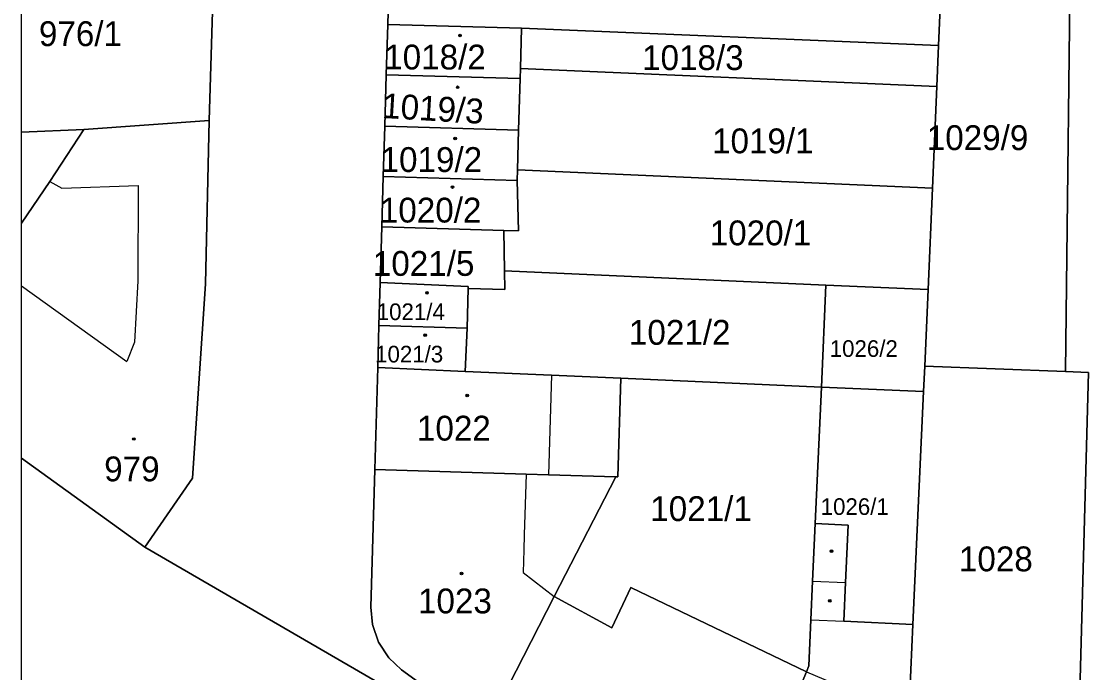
# Model space of a CAD drawing. Extents: x -596233 to -595156, y -1161235 to -1159375.
# Drawn here: x -596228.2 to -596154.7, y -1161002.4 to -1160957.8 of the extents above; entities that cross this region are included whole.
import ezdxf

# ---------------------------------------------------------------- set-up
doc = ezdxf.new("R2010")
doc.units = 0
for name, color, linetype in [('KN_CAR_KR', 7, 'Continuous'), ('KN_KULTURY', 7, 'Continuous'), ('KN_PARC_CIS_POZ', 7, 'Continuous'), ('KN_PARC_CIS_STAV', 7, 'Continuous'), ('KN_PARC_PLOCHA', 7, 'Continuous'), ('parcely_l', 7, 'Continuous')]:
    doc.layers.add(name, color=color, linetype=linetype)

msp = doc.modelspace()

# ---------------------------------------------------------------- linework, layer by layer
at = {"layer": 'KN_CAR_KR'}
for points in [[(-596226.29, -1160968.74), (-596225.46, -1160969.2)], [(-596225.46, -1160969.2), (-596220.23, -1160969.03)], [(-596220.23, -1160969.03), (-596220.26, -1160975.55)], [(-596228.2196, -1160975.8989), (-596221.01, -1160981.07)], [(-596220.26, -1160975.55), (-596220.49, -1160979.74)], [(-596220.49, -1160979.74), (-596221.01, -1160981.07)], [(-596191.94, -1160982.01), (-596192.14, -1160988.83)], [(-596193.68, -1160988.78), (-596193.8, -1160992.94)], [(-596193.8, -1160992.94), (-596193.83, -1160993.98)], [(-596193.83, -1160993.98), (-596193.88, -1160995.52)], [(-596193.88, -1160995.52), (-596191.75, -1160997.17)], [(-596174.06, -1160996.11), (-596171.81, -1160996.21)], [(-596174.18, -1160998.76), (-596171.93, -1160998.86)], [(-596174.49, -1161002.33), (-596167.48, -1161005.28)]]:
    msp.add_lwpolyline(points, dxfattribs=at)
at = {"layer": 'KN_KULTURY'}
for centre, radius in [((-596198.2, -1160958.76), 0.09), ((-596198.2, -1160958.76), 0.0398), ((-596198.36, -1160962.3), 0.09), ((-596198.36, -1160962.3), 0.0398), ((-596198.53, -1160965.81), 0.09), ((-596198.53, -1160965.81), 0.0398), ((-596198.71, -1160969.13), 0.09), ((-596198.71, -1160969.13), 0.0398), ((-596200.46, -1160976.37), 0.09), ((-596200.46, -1160976.37), 0.0398), ((-596200.59, -1160979.27), 0.09), ((-596200.59, -1160979.27), 0.0398), ((-596197.7, -1160983.4), 0.09), ((-596197.7, -1160983.4), 0.0398), ((-596220.53, -1160986.38), 0.09), ((-596220.53, -1160986.38), 0.0398), ((-596172.77, -1160994.06), 0.09), ((-596172.77, -1160994.06), 0.0398), ((-596198.09, -1160995.59), 0.09), ((-596198.09, -1160995.59), 0.0398), ((-596172.89, -1160997.46), 0.09), ((-596172.89, -1160997.46), 0.0398)]:
    msp.add_circle(centre, radius, dxfattribs=at)
at = {"layer": 'KN_PARC_PLOCHA'}
for points in [[(-596156.75, -1160981.77), (-596166.39, -1160981.39), (-596166.15, -1160976.15), (-596165.85, -1160969.2), (-596165.56, -1160962.24), (-596165.44, -1160959.45), (-596165.26, -1160955.29), (-596164.85, -1160948.27), (-596164.84, -1160947.99), (-596156.37, -1160948.33)], [(-596215.37, -1160964.57), (-596223.96, -1160965.19), (-596228.2196, -1160965.3664), (-596228.2196, -1160952.717), (-596226.02, -1160952.45), (-596214.97, -1160951.12)], [(-596165.26, -1160955.29), (-596165.44, -1160959.45), (-596193.99, -1160958.26), (-596203.15, -1160957.99), (-596203.03, -1160953.67)], [(-596193.99, -1160958.26), (-596194.07, -1160961.01), (-596194.09, -1160961.7), (-596203.25, -1160961.44), (-596203.15, -1160957.99)], [(-596165.44, -1160959.45), (-596165.56, -1160962.24), (-596194.07, -1160961.01), (-596193.99, -1160958.26)], [(-596194.09, -1160961.7), (-596194.19, -1160965.23), (-596203.35, -1160964.97), (-596203.25, -1160961.44)], [(-596165.56, -1160962.24), (-596165.85, -1160969.2), (-596194.27, -1160967.95), (-596194.19, -1160965.23), (-596194.09, -1160961.7), (-596194.07, -1160961.01)], [(-596219.78, -1160993.78), (-596228.2196, -1160987.6977), (-596228.2196, -1160971.6046), (-596226.29, -1160968.74), (-596223.96, -1160965.19), (-596215.37, -1160964.57), (-596215.63, -1160975.75), (-596216.51, -1160989.06)], [(-596228.2196, -1160971.6046), (-596228.2196, -1160965.3664), (-596223.96, -1160965.19), (-596226.29, -1160968.74)], [(-596194.19, -1160965.23), (-596194.27, -1160967.95), (-596194.29, -1160968.68), (-596203.45, -1160968.41), (-596203.35, -1160964.97)], [(-596165.85, -1160969.2), (-596166.15, -1160976.15), (-596173.15, -1160975.84), (-596195.16, -1160974.87), (-596195.19, -1160972.1), (-596194.2, -1160972.13), (-596194.29, -1160968.68), (-596194.27, -1160967.95)], [(-596194.29, -1160968.68), (-596194.2, -1160972.13), (-596195.19, -1160972.1), (-596203.55, -1160971.86), (-596203.45, -1160968.41)], [(-596195.19, -1160972.1), (-596195.16, -1160974.87), (-596195.14, -1160976.14), (-596197.64, -1160976.08), (-596197.64, -1160975.93), (-596203.66, -1160975.67), (-596203.55, -1160971.86)], [(-596173.15, -1160975.84), (-596173.46, -1160982.83), (-596187.2, -1160982.22), (-596191.94, -1160982.01), (-596197.84, -1160981.75), (-596197.71, -1160978.79), (-596197.64, -1160976.08), (-596195.14, -1160976.14), (-596195.16, -1160974.87)], [(-596197.64, -1160976.08), (-596197.71, -1160978.79), (-596203.75, -1160978.6), (-596203.66, -1160975.67), (-596197.64, -1160975.93)], [(-596166.15, -1160976.15), (-596166.39, -1160981.39), (-596166.47, -1160983.14), (-596173.46, -1160982.83), (-596173.15, -1160975.84)], [(-596197.71, -1160978.79), (-596197.84, -1160981.75), (-596203.83, -1160981.49), (-596203.75, -1160978.6)], [(-596197.84, -1160981.75), (-596191.94, -1160982.01), (-596187.2, -1160982.22), (-596187.39, -1160988.97), (-596187.54, -1160988.97), (-596192.14, -1160988.83), (-596193.68, -1160988.78), (-596204.03, -1160988.48), (-596203.83, -1160981.49)], [(-596156.75, -1160981.77), (-596155.18, -1160981.83), (-596155.8, -1161004.49), (-596155.87, -1161007.25), (-596167.48, -1161005.28), (-596167.19, -1160999.08), (-596166.47, -1160983.14), (-596166.39, -1160981.39)], [(-596173.46, -1160982.83), (-596173.88, -1160992.17), (-596174.06, -1160996.11), (-596174.18, -1160998.76), (-596174.32, -1161001.91), (-596174.49, -1161002.33), (-596186.51, -1160996.55), (-596187.8, -1160999.32), (-596191.75, -1160997.17), (-596187.54, -1160988.97), (-596187.39, -1160988.97), (-596187.2, -1160982.22)], [(-596166.47, -1160983.14), (-596167.19, -1160999.08), (-596171.93, -1160998.86), (-596171.81, -1160996.21), (-596171.63, -1160992.27), (-596173.88, -1160992.17), (-596173.46, -1160982.83)], [(-596187.54, -1160988.97), (-596191.75, -1160997.17), (-596196.46, -1161006.36), (-596202.2, -1161002.18), (-596203.07, -1161001.37), (-596203.77, -1161000.3), (-596204.19, -1160999.09), (-596204.3, -1160997.89), (-596204.03, -1160988.48), (-596193.68, -1160988.78), (-596192.14, -1160988.83)], [(-596167.19, -1160999.08), (-596167.48, -1161005.28), (-596167.68, -1161009.29), (-596171.31, -1161017.99), (-596171.52, -1161018.49), (-596172.63, -1161021.16), (-596180.93, -1161017.68), (-596179.61, -1161014.5), (-596174.49, -1161002.33), (-596174.32, -1161001.91), (-596174.18, -1160998.76), (-596174.06, -1160996.11), (-596173.88, -1160992.17), (-596171.63, -1160992.27), (-596171.81, -1160996.21), (-596171.93, -1160998.86)], [(-596174.49, -1161002.33), (-596179.61, -1161014.5), (-596196.46, -1161006.36), (-596191.75, -1160997.17), (-596187.8, -1160999.32), (-596186.51, -1160996.55)]]:
    msp.add_lwpolyline(points, close=True, dxfattribs=at)
for points in [[(-596150.24, -1160957.5), (-596150.28, -1160961.4), (-596150.29, -1160961.76), (-596151.77, -1160961.7), (-596151.89, -1160971.6), (-596151.51, -1160977.8), (-596150.47, -1160977.79), (-596150.46, -1160978.18), (-596150.5, -1160981.89), (-596149.51, -1160981.88), (-596149.56, -1160984.42), (-596151.01, -1160984.42), (-596151.12, -1160993.47), (-596151.17, -1161002.14), (-596148.24, -1161001.67), (-596148.56, -1161003.2), (-596155.8, -1161004.49), (-596155.18, -1160981.83), (-596156.75, -1160981.77), (-596156.37, -1160948.33)], [(-596203.03, -1160953.67), (-596203.15, -1160957.99), (-596203.25, -1160961.44), (-596203.35, -1160964.97), (-596203.45, -1160968.41), (-596203.55, -1160971.86), (-596203.66, -1160975.67), (-596203.75, -1160978.6), (-596203.83, -1160981.49), (-596204.03, -1160988.48), (-596204.3, -1160997.89), (-596204.19, -1160999.09), (-596203.77, -1161000.3), (-596203.07, -1161001.37), (-596202.2, -1161002.18), (-596196.46, -1161006.36), (-596190.08, -1161011.01), (-596219.78, -1160993.78), (-596216.51, -1160989.06), (-596215.63, -1160975.75), (-596215.37, -1160964.57), (-596214.97, -1160951.12)], [(-596159.34, -1161042.95), (-596169.26, -1161038.72), (-596179.18, -1161034.5), (-596184.63, -1161032.18), (-596187.86, -1161030.8), (-596202.54, -1161024.15), (-596205.34, -1161022.23), (-596205.39, -1161022.31), (-596214.69, -1161015.78), (-596214.64, -1161015.7), (-596216.95, -1161014.02), (-596216.99, -1161014.08), (-596221.76, -1161010.67), (-596226.45, -1161007.33), (-596228.2196, -1161006.0665), (-596228.2196, -1160987.6977), (-596219.78, -1160993.78), (-596190.08, -1161011.01), (-596180.93, -1161017.68), (-596172.63, -1161021.16), (-596164.31, -1161024.65), (-596162.01, -1161025.62), (-596156.45, -1161027.81), (-596146.15, -1161032.28)]]:
    msp.add_lwpolyline(points, dxfattribs=at)
at = {"layer": 'parcely_l'}
for points in [[(-596156.75, -1160981.77), (-596156.37, -1160948.33), (-596164.84, -1160947.99)], [(-596215.37, -1160964.57), (-596214.97, -1160951.12)], [(-596228.2196, -1160965.3664), (-596228.2196, -1160952.717)], [(-596203.15, -1160957.99), (-596203.03, -1160953.67)], [(-596165.26, -1160955.29), (-596165.44, -1160959.45)], [(-596203.15, -1160957.99), (-596203.25, -1160961.44)], [(-596193.99, -1160958.26), (-596203.15, -1160957.99)], [(-596194.07, -1160961.01), (-596193.99, -1160958.26)], [(-596165.44, -1160959.45), (-596193.99, -1160958.26)], [(-596165.56, -1160962.24), (-596165.44, -1160959.45)], [(-596203.25, -1160961.44), (-596203.35, -1160964.97)], [(-596203.25, -1160961.44), (-596194.09, -1160961.7)], [(-596194.09, -1160961.7), (-596194.07, -1160961.01)], [(-596194.07, -1160961.01), (-596165.56, -1160962.24)], [(-596194.19, -1160965.23), (-596194.09, -1160961.7)], [(-596165.56, -1160962.24), (-596165.85, -1160969.2)], [(-596228.2196, -1160971.6046), (-596226.29, -1160968.74), (-596223.96, -1160965.19)], [(-596228.2196, -1160965.3664), (-596223.96, -1160965.19)], [(-596223.96, -1160965.19), (-596215.37, -1160964.57)], [(-596219.78, -1160993.78), (-596216.51, -1160989.06), (-596215.63, -1160975.75), (-596215.37, -1160964.57)], [(-596203.35, -1160964.97), (-596203.45, -1160968.41)], [(-596194.19, -1160965.23), (-596203.35, -1160964.97)], [(-596228.2196, -1160971.6046), (-596228.2196, -1160965.3664)], [(-596194.27, -1160967.95), (-596194.19, -1160965.23)], [(-596194.27, -1160967.95), (-596194.29, -1160968.68)], [(-596165.85, -1160969.2), (-596194.27, -1160967.95)], [(-596203.45, -1160968.41), (-596203.55, -1160971.86)], [(-596194.29, -1160968.68), (-596203.45, -1160968.41)], [(-596194.29, -1160968.68), (-596194.2, -1160972.13), (-596195.19, -1160972.1)], [(-596166.15, -1160976.15), (-596165.85, -1160969.2)], [(-596228.2196, -1160987.6977), (-596228.2196, -1160971.6046)], [(-596203.55, -1160971.86), (-596203.66, -1160975.67)], [(-596203.55, -1160971.86), (-596195.19, -1160972.1)], [(-596195.19, -1160972.1), (-596195.16, -1160974.87)], [(-596195.16, -1160974.87), (-596195.14, -1160976.14), (-596197.64, -1160976.08)], [(-596195.16, -1160974.87), (-596173.15, -1160975.84)], [(-596203.66, -1160975.67), (-596203.75, -1160978.6)], [(-596197.64, -1160976.08), (-596197.64, -1160975.93), (-596203.66, -1160975.67)], [(-596197.71, -1160978.79), (-596197.64, -1160976.08)], [(-596173.46, -1160982.83), (-596173.15, -1160975.84)], [(-596173.15, -1160975.84), (-596166.15, -1160976.15)], [(-596166.39, -1160981.39), (-596166.15, -1160976.15)], [(-596203.75, -1160978.6), (-596203.83, -1160981.49)], [(-596203.75, -1160978.6), (-596197.71, -1160978.79)], [(-596197.84, -1160981.75), (-596197.71, -1160978.79)], [(-596203.83, -1160981.49), (-596204.03, -1160988.48)], [(-596197.84, -1160981.75), (-596203.83, -1160981.49)], [(-596187.2, -1160982.22), (-596191.94, -1160982.01), (-596197.84, -1160981.75)], [(-596166.47, -1160983.14), (-596166.39, -1160981.39)], [(-596166.39, -1160981.39), (-596156.75, -1160981.77)], [(-596156.75, -1160981.77), (-596155.18, -1160981.83), (-596155.8, -1161004.49)], [(-596187.54, -1160988.97), (-596187.39, -1160988.97), (-596187.2, -1160982.22)], [(-596173.46, -1160982.83), (-596187.2, -1160982.22)], [(-596173.46, -1160982.83), (-596173.88, -1160992.17)], [(-596166.47, -1160983.14), (-596173.46, -1160982.83)], [(-596167.19, -1160999.08), (-596166.47, -1160983.14)], [(-596228.2196, -1161006.0665), (-596228.2196, -1160987.6977)], [(-596228.2196, -1160987.6977), (-596219.78, -1160993.78)], [(-596204.03, -1160988.48), (-596204.3, -1160997.89), (-596204.19, -1160999.09), (-596203.77, -1161000.3), (-596203.07, -1161001.37), (-596202.2, -1161002.18), (-596196.46, -1161006.36)], [(-596204.03, -1160988.48), (-596193.68, -1160988.78), (-596192.14, -1160988.83), (-596187.54, -1160988.97)], [(-596187.54, -1160988.97), (-596191.75, -1160997.17)], [(-596174.49, -1161002.33), (-596174.32, -1161001.91), (-596174.18, -1160998.76), (-596174.06, -1160996.11), (-596173.88, -1160992.17)], [(-596173.88, -1160992.17), (-596171.63, -1160992.27), (-596171.81, -1160996.21), (-596171.93, -1160998.86), (-596167.19, -1160999.08)], [(-596219.78, -1160993.78), (-596190.08, -1161011.01)], [(-596191.75, -1160997.17), (-596187.8, -1160999.32), (-596186.51, -1160996.55), (-596174.49, -1161002.33)], [(-596191.75, -1160997.17), (-596196.46, -1161006.36)], [(-596167.48, -1161005.28), (-596167.19, -1160999.08)], [(-596174.49, -1161002.33), (-596179.61, -1161014.5)]]:
    msp.add_lwpolyline(points, dxfattribs=at)

# ---------------------------------------------------------------- texts
at = {"layer": 'KN_PARC_CIS_POZ'}
for s, height, p in [('976/1', 1.7, (-596227.0266, -1160959.48)), ('1018/3', 1.7, (-596185.7366, -1160961.12)), ('1019/1', 1.7, (-596180.9466, -1160966.82)), ('1029/9', 1.7, (-596166.2466, -1160966.6)), ('1020/1', 1.7, (-596181.1066, -1160973.12)), ('1021/5', 1.7, (-596204.1666, -1160975.21)), ('1021/2', 1.7, (-596186.6366, -1160979.93)), ('1026/2', 1.14, (-596172.89, -1160980.76)), ('1021/1', 1.7, (-596185.1766, -1160992)), ('1026/1', 1.14, (-596173.51, -1160991.58)), ('1028', 1.7, (-596164.0466, -1160995.44))]:
    msp.add_text(s, height=height, dxfattribs=at).set_placement(p)
at = {"layer": 'KN_PARC_CIS_STAV'}
for s, height, p in [('1018/2', 1.7, (-596203.3866, -1160961.08)), ('1019/2', 1.7, (-596203.6366, -1160968.1)), ('1020/2', 1.7, (-596203.6866, -1160971.56)), ('1021/4', 1.14, (-596203.9, -1160978.24)), ('1021/3', 1.14, (-596204.01, -1160981.14)), ('1022', 1.7, (-596201.1466, -1160986.49)), ('979', 1.7, (-596222.5566, -1160989.28)), ('1023', 1.7, (-596201.0766, -1160998.32))]:
    msp.add_text(s, height=height, dxfattribs=at).set_placement(p)
msp.add_text('1019/3', height=1.7, rotation=356.627658, dxfattribs=at).set_placement((-596203.5683, -1160964.3967))

doc.saveas('drawing.dxf')
